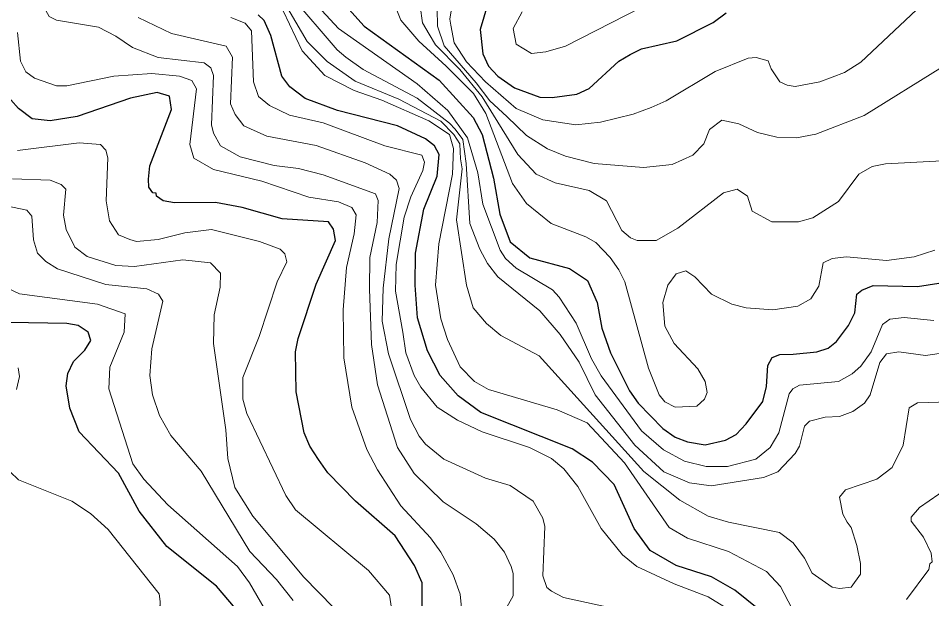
# Model space of a CAD drawing. Extents: x 423 to 448.8, y 7456.3 to 7484.
# Drawn here: x 443.452 to 444.829, y 7472.627 to 7473.501 of the extents above; entities that cross this region are included whole.
import ezdxf

# ---------------------------------------------------------------- set-up
doc = ezdxf.new("R2010")
doc.units = 0
doc.header["$LTSCALE"] = 0.032
doc.layers.add('1', color=7, linetype='Continuous', lineweight=25)
doc.layers.add('2', color=7, linetype='Continuous', lineweight=13)

msp = doc.modelspace()

# ---------------------------------------------------------------- linework, layer by layer
at = {"layer": '1'}
for points in [[(443.9407, 7473.5248), (443.9732, 7473.4893), (444.0861, 7473.408), (444.1372, 7473.3516), (444.1511, 7473.326), (444.1681, 7473.2603), (444.1774, 7473.2062), (444.1931, 7473.1647), (444.2226, 7473.1407), (444.2826, 7473.1242), (444.3096, 7473.1064), (444.3243, 7473.0731), (444.3313, 7473.0345), (444.3444, 7472.9973), (444.373, 7472.9401), (444.3862, 7472.9215), (444.4233, 7472.8836), (444.4419, 7472.8705), (444.4605, 7472.8635), (444.4868, 7472.8589), (444.5177, 7472.8658), (444.5339, 7472.8743), (444.5486, 7472.8906), (444.5738, 7472.924), (444.5794, 7472.9467), (444.5815, 7472.9784), (444.588, 7472.9902), (444.5998, 7472.9949), (444.6199, 7472.9952), (444.6554, 7472.9989), (444.6724, 7473.0043), (444.6848, 7473.0143), (444.7033, 7473.0383), (444.7126, 7473.0577), (444.7157, 7473.0855), (444.7234, 7473.0917), (444.7405, 7473.0987), (444.807, 7473.0971), (444.8395, 7473.1025)], [(444.1588, 7473.5217), (444.148, 7473.4846), (444.1519, 7473.4475), (444.1603, 7473.4289), (444.1743, 7473.4142), (444.1998, 7473.3964), (444.2377, 7473.3825), (444.2563, 7473.3817), (444.2934, 7473.3872), (444.312, 7473.3956)], [(444.4445, 7473.4673), (444.4993, 7473.4947), (444.5185, 7473.5094)], [(444.5679, 7472.6106), (444.5316, 7472.64), (444.4968, 7472.6601), (444.4435, 7472.6771), (444.404, 7472.6995), (444.38, 7472.7328), (444.3498, 7472.7993), (444.3173, 7472.8326), (444.2864, 7472.8527), (444.1487, 7472.9076), (444.1147, 7472.9324), (444.0877, 7472.9633), (444.0683, 7473.0004), (444.0536, 7473.0499), (444.0498, 7473.0994), (444.0505, 7473.1474), (444.0629, 7473.2139), (444.083, 7473.2634), (444.0861, 7473.2959), (444.0791, 7473.309), (444.0652, 7473.3198), (444.0234, 7473.3392), (443.933, 7473.3624), (443.8842, 7473.3802), (443.861, 7473.398), (443.8486, 7473.4142), (443.8324, 7473.4753), (443.8223, 7473.4977), (443.8131, 7473.5063)], [(444.312, 7473.3956), (444.3568, 7473.4366), (444.3738, 7473.4467), (444.3909, 7473.4552), (444.4445, 7473.4673)], [(444.0606, 7472.6067), (444.0606, 7472.6508), (444.049, 7472.6771), (444.0196, 7472.7219), (443.96, 7472.7738), (443.9182, 7472.8164), (443.9043, 7472.8365), (443.8912, 7472.8566), (443.8827, 7472.8767), (443.8703, 7472.9386), (443.8695, 7472.9989), (443.8734, 7473.019), (443.9005, 7473.101), (443.9299, 7473.1667), (443.9268, 7473.1837), (443.919, 7473.1946), (443.8494, 7473.1992), (443.7891, 7473.2162), (443.7489, 7473.224), (443.687, 7473.2232), (443.67, 7473.2263), (443.6599, 7473.2332), (443.6592, 7473.2378), (443.6545, 7473.2386), (443.6483, 7473.2471), (443.6476, 7473.2588), (443.6499, 7473.2789), (443.6823, 7473.364), (443.6793, 7473.384), (443.6607, 7473.3894), (443.6205, 7473.381), (443.5401, 7473.3531), (443.4998, 7473.3469), (443.4727, 7473.35), (443.4519, 7473.3655), (443.4403, 7473.3786)], [(443.7791, 7472.6122), (443.7504, 7472.6461), (443.6754, 7472.7057), (443.6336, 7472.7591), (443.6027, 7472.8163), (443.5431, 7472.8782), (443.5292, 7472.9138), (443.5238, 7472.9478), (443.5261, 7472.9664), (443.5346, 7472.9842), (443.5516, 7473.0012), (443.5609, 7473.0159), (443.557, 7473.0283), (443.5416, 7473.0383), (443.5246, 7473.0414), (443.3513, 7473.0445)]]:
    msp.add_lwpolyline(points, dxfattribs=at)
at = {"layer": '2'}
msp.add_line((444.1085, 7473.4645), (444.1038, 7473.4908), dxfattribs=at)
for points in [[(443.7427, 7473.3408), (443.7458, 7473.415), (443.7419, 7473.4266), (443.7318, 7473.4343), (443.6623, 7473.442), (443.6236, 7473.4575), (443.5988, 7473.4745), (443.5725, 7473.4877), (443.5091, 7473.4985), (443.4983, 7473.5039), (443.4813, 7473.5341), (443.4766, 7473.5589), (443.4766, 7473.5836), (443.4712, 7473.6037), (443.4464, 7473.6315)], [(444.7072, 7472.7343), (444.7157, 7472.7073), (444.7211, 7472.6802), (444.7211, 7472.664), (444.7072, 7472.6446), (444.6894, 7472.6423), (444.6786, 7472.6446), (444.6484, 7472.6655), (444.6368, 7472.688), (444.6198, 7472.7112), (444.5989, 7472.7266), (444.5224, 7472.7421), (444.4914, 7472.7514), (444.4488, 7472.7753), (444.3947, 7472.8186), (444.2369, 7472.9927), (444.1789, 7473.0236), (444.1573, 7473.0414), (444.1371, 7473.0654), (444.1271, 7473.0994), (444.1124, 7473.1976), (444.1205, 7473.2747), (444.1184, 7473.2894), (444.117, 7473.3117), (444.117, 7473.3124), (444.1082, 7473.3264), (444.0884, 7473.3463), (444.0253, 7473.3793), (443.9593, 7473.4063), (443.9172, 7473.4363), (443.8872, 7473.4663), (443.8152, 7473.5895)], [(444.4605, 7473.5534), (444.2764, 7473.4591), (444.247, 7473.4505), (444.2253, 7473.4482), (444.2021, 7473.4622), (444.1975, 7473.4861), (444.2114, 7473.5109)], [(444.8503, 7472.9981), (444.8194, 7472.9934), (444.7791, 7472.9989), (444.7605, 7472.9958), (444.7505, 7472.9826), (444.7358, 7472.9339), (444.7273, 7472.9215), (444.7095, 7472.9092), (444.6894, 7472.9014), (444.6678, 7472.9006), (444.6445, 7472.8945), (444.6368, 7472.8867), (444.6291, 7472.8566), (444.6229, 7472.8457), (444.5966, 7472.8179), (444.5749, 7472.8094), (444.4961, 7472.797), (444.4636, 7472.8016), (444.4249, 7472.8179), (444.3808, 7472.8581), (444.3212, 7472.9339), (444.2972, 7472.9834), (444.2686, 7473.0251), (444.2377, 7473.0608), (444.1743, 7473.1118), (444.1588, 7473.1319), (444.1472, 7473.1536), (444.1325, 7473.1923), (444.1267, 7473.2824), (444.1219, 7473.3189), (444.11, 7473.3341), (444.1016, 7473.3432), (444.0528, 7473.381), (443.9716, 7473.4243), (443.9453, 7473.4428), (443.9322, 7473.4537), (443.8626, 7473.5357)], [(444.2667, 7473.0812), (444.257, 7473.0925), (444.2021, 7473.1249), (444.1859, 7473.1396), (444.1781, 7473.152), (444.1517, 7473.2215), (444.1442, 7473.2687), (444.1286, 7473.3214), (444.0993, 7473.3624), (444.0528, 7473.4026), (443.9345, 7473.4861), (443.8966, 7473.5264)], [(444.1038, 7473.4908), (444.1023, 7473.5), (444.1078, 7473.5341)], [(443.8509, 7473.5125), (443.8796, 7473.4521), (443.9136, 7473.415), (443.9577, 7473.3926), (443.9995, 7473.3779), (444.0707, 7473.3469), (444.1016, 7473.326), (444.1078, 7473.3052), (444.1062, 7473.2665), (444.0853, 7473.1613), (444.0807, 7473.0994), (444.0884, 7473.0484), (444.0985, 7473.0175), (444.1178, 7472.9764), (444.1395, 7472.954), (444.1604, 7472.9424), (444.264, 7472.9115), (444.3089, 7472.8921), (444.3653, 7472.8318), (444.4326, 7472.7344), (444.4605, 7472.7181), (444.5224, 7472.698), (444.5796, 7472.6678), (444.6005, 7472.6454), (444.6407, 7472.5688)], [(444.4899, 7472.9378), (444.486, 7472.9277), (444.4744, 7472.9169), (444.4419, 7472.9153), (444.4264, 7472.9238), (444.4179, 7472.9339), (444.4017, 7472.9741), (444.3661, 7473.1041), (444.3568, 7473.1226), (444.3437, 7473.1412), (444.322, 7473.1636), (444.3073, 7473.1721), (444.2547, 7473.1922), (444.2176, 7473.2224), (444.1967, 7473.2526), (444.1565, 7473.3578), (444.1379, 7473.3879), (444.0967, 7473.4291), (444.0555, 7473.4668), (444.0283, 7473.4982), (444.0203, 7473.5187)], [(444.0575, 7473.5194), (444.061, 7473.4944), (444.0709, 7473.4773), (444.0806, 7473.4612), (444.117, 7473.4242), (444.1511, 7473.3827), (444.2044, 7473.2959), (444.2323, 7473.2665), (444.2609, 7473.2533), (444.312, 7473.2417), (444.3383, 7473.2262), (444.3614, 7473.1814), (444.3746, 7473.1706), (444.3847, 7473.1667), (444.4133, 7473.1667), (444.4458, 7473.1853), (444.5146, 7473.2386), (444.5355, 7473.2441), (444.5509, 7473.2332), (444.5579, 7473.2108), (444.5873, 7473.1946), (444.6275, 7473.1946), (444.6492, 7473.2007), (444.6878, 7473.2255), (444.7188, 7473.2665), (444.7389, 7473.2781), (444.759, 7473.282), (444.8441, 7473.2866)], [(444.8449, 7473.4281), (444.7265, 7473.3546), (444.6538, 7473.3268), (444.6245, 7473.3214), (444.5951, 7473.3222), (444.5657, 7473.3291), (444.5378, 7473.3423), (444.5123, 7473.3477), (444.4937, 7473.3338), (444.4852, 7473.3121), (444.4682, 7473.2951), (444.4373, 7473.2812), (444.394, 7473.2765), (444.3197, 7473.2827), (444.2764, 7473.2936), (444.2493, 7473.3044), (444.2176, 7473.3245), (444.1882, 7473.3531), (444.1624, 7473.3767), (444.1416, 7473.4041), (444.0935, 7473.4596), (444.0837, 7473.4896), (444.083, 7473.5156)], [(444.8054, 7473.514), (444.7219, 7473.4351), (444.6972, 7473.4196), (444.66, 7473.4057), (444.6229, 7473.3987), (444.6105, 7473.4003), (444.5997, 7473.4057), (444.5865, 7473.425), (444.5819, 7473.4374), (444.5641, 7473.442), (444.5517, 7473.4413), (444.5022, 7473.4212), (444.428, 7473.3771), (444.4055, 7473.367), (444.3785, 7473.357), (444.329, 7473.3446), (444.2919, 7473.3408), (444.2424, 7473.3485), (444.2021, 7473.3655), (444.1557, 7473.4057), (444.1271, 7473.4359), (444.1085, 7473.4645)], [(444.3429, 7472.6137), (444.2733, 7472.6291), (444.2555, 7472.6384), (444.2485, 7472.6438), (444.2424, 7472.6617), (444.2454, 7472.7359), (444.2424, 7472.7483), (444.2276, 7472.7738), (444.1929, 7472.7978), (444.1557, 7472.8086), (444.0931, 7472.8372), (444.0652, 7472.8597), (444.0559, 7472.872), (444.0428, 7472.8968), (444.0095, 7472.9958), (444.0002, 7473.0453), (444.0018, 7473.0948), (444.0103, 7473.169), (444.0258, 7473.2448), (444.0219, 7473.2572), (444.0119, 7473.2665), (443.9747, 7473.2835), (443.9005, 7473.3098), (443.8262, 7473.3237), (443.7914, 7473.3392), (443.7783, 7473.3562), (443.7713, 7473.3724), (443.7744, 7473.4429), (443.7651, 7473.4591), (443.6824, 7473.4784), (443.6321, 7473.5024)], [(444.5216, 7472.6114), (444.4914, 7472.6299), (444.4404, 7472.6493), (444.3839, 7472.6756), (444.3622, 7472.6933), (444.3305, 7472.7328), (444.2949, 7472.7962), (444.274, 7472.8225), (444.2555, 7472.838), (444.2222, 7472.855), (444.151, 7472.8782), (444.1139, 7472.896), (444.083, 7472.9153), (444.0582, 7472.9455), (444.0482, 7472.9633), (444.0358, 7472.9973), (444.0312, 7473.0283), (444.0203, 7473.0902), (444.0211, 7473.1304), (444.0335, 7473.2015), (444.0435, 7473.2325), (444.0613, 7473.2719), (444.0637, 7473.2843), (444.0598, 7473.2951), (444.0041, 7473.309), (443.9113, 7473.3438), (443.8603, 7473.3554), (443.8301, 7473.3701), (443.8139, 7473.3833), (443.8061, 7473.4057), (443.803, 7473.4823), (443.7938, 7473.4939), (443.7721, 7473.5024)], [(444.1209, 7472.6029), (444.1178, 7472.6338), (444.107, 7472.6632), (444.0884, 7472.6972), (444.0729, 7472.7188), (444.0281, 7472.7668), (443.9933, 7472.821), (443.977, 7472.8519), (443.9546, 7472.9154), (443.9423, 7472.9896), (443.9415, 7473.0623), (443.9461, 7473.1257), (443.9577, 7473.1768), (443.9608, 7473.2054), (443.9546, 7473.2162), (443.9345, 7473.2247), (443.8897, 7473.2317), (443.8185, 7473.2557), (443.7458, 7473.2734), (443.7164, 7473.2905), (443.7102, 7473.3114), (443.7202, 7473.3949), (443.7133, 7473.4073), (443.6948, 7473.4142), (443.653, 7473.4181), (443.5957, 7473.4142), (443.5246, 7473.3995), (443.5091, 7473.3995), (443.4758, 7473.4111), (443.4627, 7473.4204), (443.4549, 7473.4367), (443.4503, 7473.48)], [(444.1634, 7472.5704), (444.1975, 7472.6315), (444.1975, 7472.6648), (444.1944, 7472.6756), (444.1843, 7472.6972), (444.1688, 7472.7166), (444.1418, 7472.7397), (444.0923, 7472.773), (444.0482, 7472.8156), (444.0234, 7472.855), (443.9933, 7472.9494), (443.984, 7473.0097), (443.9809, 7473.0933), (443.9817, 7473.1412), (443.9925, 7473.1938), (443.994, 7473.227), (443.9902, 7473.2371), (443.9113, 7473.2657), (443.8742, 7473.275), (443.8371, 7473.2796), (443.786, 7473.2928), (443.7566, 7473.309), (443.7458, 7473.3284), (443.7427, 7473.3408)], [(443.4503, 7473.302), (443.5432, 7473.3137), (443.5756, 7473.3113), (443.5834, 7473.3028), (443.5865, 7473.2913), (443.5841, 7473.2263), (443.5888, 7473.1961), (443.6027, 7473.1752), (443.6197, 7473.1683), (443.6298, 7473.1652), (443.6623, 7473.1682), (443.7025, 7473.1783), (443.7427, 7473.183), (443.8154, 7473.1651), (443.8463, 7473.1535), (443.8533, 7473.1466), (443.8564, 7473.1342), (443.8417, 7473.1041), (443.8146, 7473.0221), (443.7899, 7472.9602), (443.7899, 7472.9277), (443.796, 7472.9061), (443.8548, 7472.7823), (443.8695, 7472.7607), (443.9793, 7472.6694), (444.0111, 7472.6323), (444.0142, 7472.6129)], [(443.9492, 7472.5905), (443.8819, 7472.6593), (443.8053, 7472.7514), (443.7782, 7472.7947), (443.7675, 7472.838), (443.7644, 7472.8813), (443.7458, 7473.0113), (443.7466, 7473.0546), (443.7558, 7473.0963), (443.7566, 7473.1172), (443.7411, 7473.1327), (443.6994, 7473.1373), (443.6267, 7473.1272), (443.5988, 7473.1288), (443.5555, 7473.1427), (443.5369, 7473.1567), (443.5238, 7473.183), (443.5199, 7473.2046), (443.523, 7473.244), (443.5161, 7473.251), (443.4998, 7473.2572), (443.4426, 7473.2595)], [(443.8657, 7472.6245), (443.8409, 7472.6562), (443.8007, 7472.698), (443.7272, 7472.8194), (443.6816, 7472.8728), (443.6646, 7472.903), (443.6537, 7472.9339), (443.6499, 7472.9633), (443.653, 7473.0035), (443.6692, 7473.0754), (443.663, 7473.0855), (443.6452, 7473.094), (443.5834, 7473.1002), (443.5107, 7473.1241), (443.4929, 7473.135), (443.4805, 7473.1474), (443.4743, 7473.1675), (443.472, 7473.203), (443.4642, 7473.2123), (443.4086, 7473.2239)], [(444.8333, 7473.152), (444.8023, 7473.142), (444.7606, 7473.1366), (444.7002, 7473.142), (444.6786, 7473.1396), (444.6647, 7473.1327), (444.6585, 7473.0978), (444.6461, 7473.0785), (444.6267, 7473.0677), (444.5889, 7473.0623), (444.5487, 7473.0654), (444.527, 7473.0708), (444.4968, 7473.0855), (444.4713, 7473.1118), (444.4581, 7473.1211), (444.4434, 7473.1164), (444.431, 7473.0994), (444.4233, 7473.0731), (444.4264, 7473.0376), (444.4404, 7473.0112), (444.4759, 7472.9733), (444.4868, 7472.954), (444.4899, 7472.9378)], [(443.6831, 7472.4528), (443.663, 7472.4714), (443.6615, 7472.4822), (443.663, 7472.4953), (443.67, 7472.5054), (443.687, 7472.5162), (443.7087, 7472.5263), (443.7798, 7472.5441), (443.8162, 7472.5572), (443.8355, 7472.5735), (443.8386, 7472.5843), (443.7999, 7472.6508), (443.7821, 7472.6756), (443.6769, 7472.7684), (443.6406, 7472.8071), (443.6243, 7472.8303), (443.588, 7472.9432), (443.5896, 7472.9757), (443.6112, 7473.0283), (443.6127, 7473.0561), (443.571, 7473.0708), (443.4534, 7473.0863), (443.4255, 7473.0994)], [(444.8317, 7473.046), (444.7869, 7473.0507), (444.7652, 7473.0483), (444.7544, 7473.0399), (444.7374, 7472.9989), (444.7219, 7472.9772), (444.7087, 7472.9656), (444.6879, 7472.954), (444.6291, 7472.9486), (444.619, 7472.9432), (444.6136, 7472.9354), (444.5981, 7472.8767), (444.585, 7472.855), (444.5633, 7472.8372), (444.5208, 7472.8264), (444.4883, 7472.8264), (444.4558, 7472.8341), (444.4241, 7472.8511), (444.3909, 7472.8797), (444.3305, 7472.9625), (444.3158, 7472.9881), (444.2926, 7473.0422), (444.2667, 7473.0812)], [(443.4488, 7472.9424), (443.4534, 7472.9618), (443.4511, 7472.9749)], [(444.8255, 7472.6794), (444.8294, 7472.6825), (444.8278, 7472.6956), (444.8163, 7472.7196), (444.7977, 7472.7436), (444.7977, 7472.7498), (444.8101, 7472.7645), (444.8394, 7472.7846), (444.8549, 7472.8016), (444.8565, 7472.8217), (444.8526, 7472.8457), (444.8549, 7472.8558), (444.8619, 7472.8643), (444.8696, 7472.8681), (444.9385, 7472.886), (444.9694, 7472.9014), (445.0034, 7472.9277), (445.022, 7472.9602)], [(444.8866, 7472.9246), (444.807, 7472.9223), (444.7946, 7472.9146), (444.7853, 7472.8581), (444.7691, 7472.8248), (444.7459, 7472.8071), (444.6987, 7472.7908), (444.6894, 7472.78), (444.6948, 7472.7545), (444.701, 7472.7421), (444.7072, 7472.7343)], [(443.4464, 7472.3554), (443.4557, 7472.3848), (443.4797, 7472.4281), (443.5733, 7472.5549), (443.6004, 7472.5766), (443.6576, 7472.606), (443.6654, 7472.6168), (443.6654, 7472.623), (443.6638, 7472.6346), (443.5872, 7472.7312), (443.5602, 7472.7552), (443.5323, 7472.7738), (443.4519, 7472.8063), (443.4395, 7472.8179)], [(444.7907, 7472.6261), (444.824, 7472.6709), (444.8255, 7472.6794)]]:
    msp.add_lwpolyline(points, dxfattribs=at)

doc.saveas('drawing.dxf')
